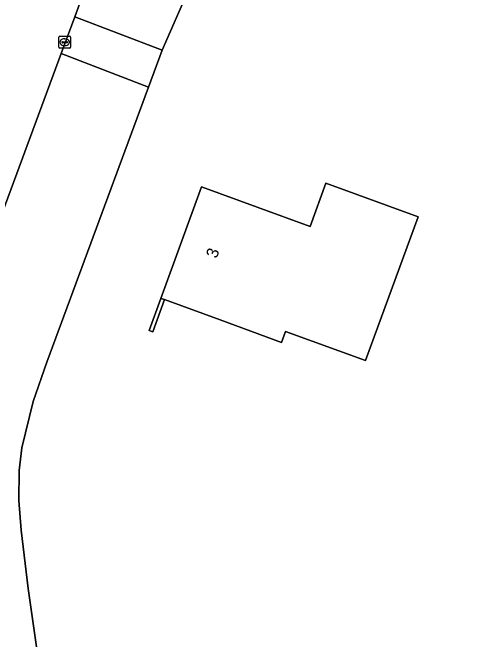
# Model space of a CAD drawing. Extents: x 162417 to 163722, y 384268 to 385417.
# Drawn here: x 163279.8 to 163318.6, y 385176.9 to 385229.9 of the extents above; entities that cross this region are included whole.
import ezdxf

# ---------------------------------------------------------------- set-up
doc = ezdxf.new("R2010")
doc.units = 0
for name, color, linetype in [('IMGEO_Erf', 7, 'Continuous'), ('IMGEO_Groenvoorziening', 7, 'Continuous'), ('IMGEO_Kolk', 7, 'Continuous'), ('IMGEO_Muur', 7, 'Continuous'), ('IMGEO_Pand', 7, 'Continuous'), ('IMGEO_Pand_nummerreeks', 7, 'Continuous'), ('IMGEO_Rijbaan_lokaal_gesloten', 7, 'Continuous'), ('IMGEO_Voetpad_open', 7, 'Continuous')]:
    doc.layers.add(name, color=color, linetype=linetype)

msp = doc.modelspace()

# ---------------------------------------------------------------- linework, layer by layer
at = {"layer": 'IMGEO_Erf'}
msp.add_lwpolyline([(163318.656, 385277.086), (163318.117, 385276.112), (163305.659, 385253.628), (163303.716, 385250), (163300.69, 385244.351), (163295.052, 385232.686), (163292.438, 385226.695), (163291.283, 385223.567), (163282.7, 385200.315), (163281.529, 385196.973), (163280.579, 385193.07), (163280.36, 385191.142), (163280.307, 385188.617), (163280.519, 385186.099), (163281.095, 385181.154), (163283.03, 385167.757), (163287.208, 385141.009), (163366.356, 385169.942)], dxfattribs=at)
msp.add_lwpolyline([(163309.633, 385200.44), (163302.867, 385202.907), (163302.529, 385201.98), (163297.324, 385203.878), (163292.626, 385205.591), (163291.639, 385202.882), (163291.344, 385202.99), (163292.332, 385205.698), (163295.766, 385215.117), (163300.464, 385213.404), (163304.932, 385211.775), (163306.267, 385215.436), (163314.065, 385212.593)], close=True, dxfattribs=at)
at = {"layer": 'IMGEO_Groenvoorziening'}
for points in [[(163293.157, 385247.691), (163291.581, 385244.718), (163288.581, 385238.329), (163286.305, 385232.911), (163285.042, 385229.499), (163292.438, 385226.695), (163295.052, 385232.686), (163300.69, 385244.351), (163297.893, 385246.987)], [(163284.103, 385139.877), (163287.208, 385141.009), (163283.03, 385167.757), (163281.095, 385181.154), (163280.519, 385186.099), (163280.307, 385188.617), (163280.36, 385191.142), (163280.579, 385193.07), (163281.529, 385196.973), (163282.7, 385200.315), (163291.283, 385223.567), (163283.897, 385226.404), (163275.147, 385202.762)]]:
    msp.add_lwpolyline(points, dxfattribs=at)
at = {"layer": 'IMGEO_Kolk'}
for p, q in [((163283.699, 385226.935), (163283.699, 385227.787)), ((163283.774, 385227.861), (163284.626, 385227.861)), ((163284.187, 385227.641), (163284.212, 385227.641)), ((163284.7, 385227.787), (163284.7, 385226.935)), ((163283.958, 385227.355), (163283.958, 385227.367)), ((163284.396, 385227.318), (163283.998, 385227.318)), ((163284.001, 385227.404), (163284.399, 385227.404)), ((163284.21, 385227.081), (163284.185, 385227.081)), ((163284.442, 385227.367), (163284.442, 385227.355)), ((163284.626, 385226.861), (163283.774, 385226.861))]:
    msp.add_line(p, q, dxfattribs=at)
for points in [[(163283.699, 385226.935), (163283.699, 385227.787)], [(163283.774, 385227.861), (163284.626, 385227.861)], [(163284.7, 385227.787), (163284.7, 385226.935)], [(163284.626, 385226.861), (163283.774, 385226.861)]]:
    msp.add_lwpolyline(points, dxfattribs=at)
for centre, radius, start, end in [((163283.776, 385227.785), 0.0765, 91.552, 178.448), ((163283.776, 385227.785), 0.0765, 91.552, 178.448), ((163284.624, 385227.785), 0.0765, 1.552, 88.448), ((163284.624, 385227.785), 0.0765, 1.552, 88.448), ((163283.998, 385227.364), 0.0403, 85.8775, 175.7526), ((163283.995, 385227.354), 0.0366, 178.938, 274.7102), ((163284.399, 385227.361), 0.043, 264.8664, 352.4533), ((163284.403, 385227.366), 0.0386, 1.7309, 96.639), ((163283.776, 385226.937), 0.0765, 181.552, 268.448), ((163283.776, 385226.937), 0.0765, 181.552, 268.448), ((163284.624, 385226.937), 0.0765, 271.552, 358.448), ((163284.624, 385226.937), 0.0765, 271.552, 358.448)]:
    msp.add_arc(centre, radius, start, end, dxfattribs=at)
for centre, major_axis, ratio, start_param, end_param in [((163284.186, 385227.361), (-0.387, 0.002), 0.722429, 4.712389, 7.853982), ((163284.211, 385227.361), (-0.39, 0.002), 0.717154, 1.570796, 4.712389)]:
    msp.add_ellipse(centre, major_axis=major_axis, ratio=ratio, start_param=start_param, end_param=end_param, dxfattribs=at)
at = {"layer": 'IMGEO_Muur'}
msp.add_lwpolyline([(163292.626, 385205.591), (163292.332, 385205.698), (163291.344, 385202.99), (163291.639, 385202.882)], close=True, dxfattribs=at)
at = {"layer": 'IMGEO_Pand'}
msp.add_lwpolyline([(163297.324, 385203.878), (163302.529, 385201.98), (163302.867, 385202.907), (163309.633, 385200.44), (163314.065, 385212.593), (163306.267, 385215.436), (163304.932, 385211.775), (163300.464, 385213.404), (163295.766, 385215.117), (163292.332, 385205.698), (163292.626, 385205.591)], close=True, dxfattribs=at)
at = {"layer": 'IMGEO_Rijbaan_lokaal_gesloten'}
for points in [[(163283.897, 385226.404), (163285.042, 385229.499), (163286.305, 385232.911)], [(163275.147, 385202.762), (163283.897, 385226.404)]]:
    msp.add_lwpolyline(points, dxfattribs=at)
at = {"layer": 'IMGEO_Voetpad_open'}
msp.add_lwpolyline([(163291.283, 385223.567), (163292.438, 385226.695), (163285.042, 385229.499), (163283.897, 385226.404)], close=True, dxfattribs=at)

# ---------------------------------------------------------------- texts
at = {"layer": 'IMGEO_Pand_nummerreeks'}
msp.add_text('3', height=1, rotation=69.9639, dxfattribs=at).set_placement((163297.037, 385209.025))

doc.saveas('drawing.dxf')
